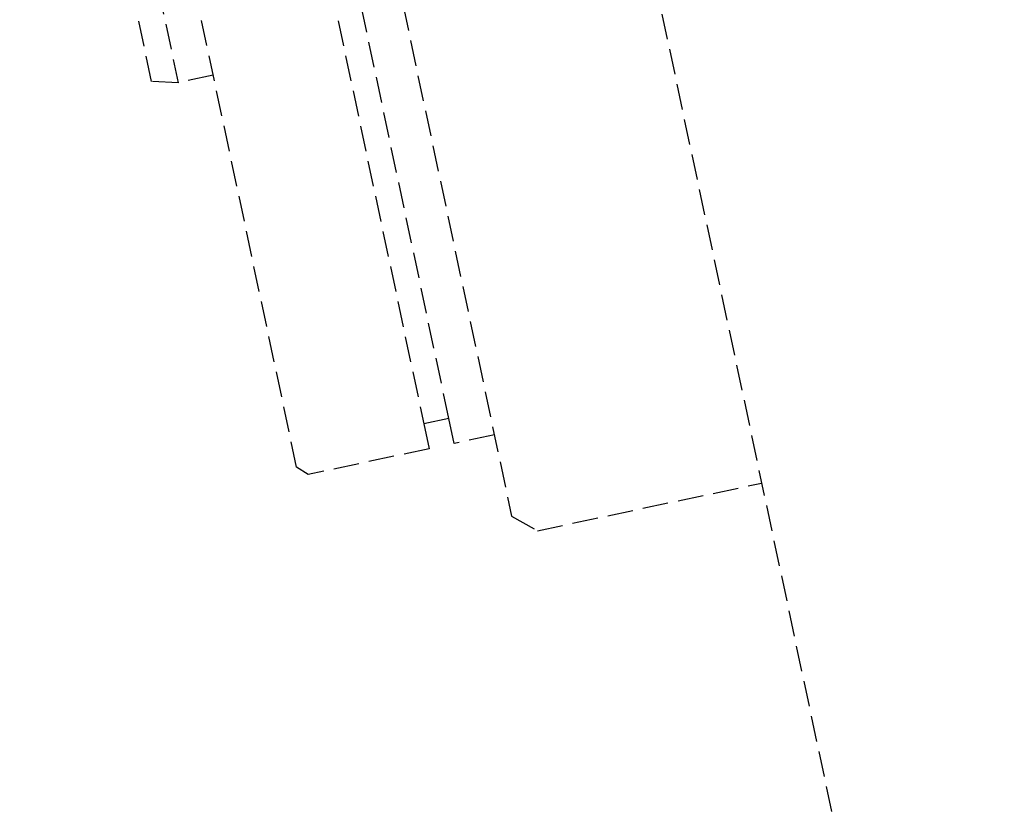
# Model space of a CAD drawing. Header units: millimetres. Extents: x -50096 to 615650, y 194565 to 243945.
# Tile 303 of 354: x 260747 to 260938, y 221101 to 221255. Entities that reach past the tile are written whole.
import ezdxf

# ---------------------------------------------------------------- set-up
doc = ezdxf.new("R2010")
doc.units = ezdxf.units.MM
doc.linetypes.add('ГТО-1 Пунктир', pattern=[7, 5, -2])
doc.layers.add('ГТО-2_Размеры_035', color=2, linetype='Continuous', lineweight=35)
doc.layers.add('ОГОС_Пунктир_025', color=151, linetype='ГТО-1 Пунктир', lineweight=25)

# ---------------------------------------------------------------- blocks, each defined once
blk = doc.blocks.new('ОГСО_Затвор_План')
at = {"layer": 'ОГОС_Пунктир_025'}
for p, q in [((-1265.3, -64.34), (-1265.3, -160)), ((-1232.3, -63.65), (-1232.3, -235)), ((-1227.3, -235), (-1227.3, -63.55))]:
    blk.add_line(p, q, dxfattribs=at)
for points in [[(-1013.72, 475), (-1140.8, 475), (-1142.8, 473), (-1142.8, 463), (-1170.3, 435.5), (-1170.3, -435.5), (-1142.8, -463), (-1142.8, -473), (-1140.8, -475), (-1013.72, -475)], [(-1258.3, -160), (-1265.3, -160), (-1270.3, -158.66), (-1270.3, -64.45)], [(-1219.3, -240), (-1227.3, -240), (-1227.3, -235), (-1232.3, -235), (-1232.3, -240), (-1256.4, -240), (-1258.3, -238.1), (-1258.3, -64.2)], [(-1219.3, -63.38), (-1219.3, -256.2), (-1214.96, -260), (-1170.3, -260)]]:
    blk.add_lwpolyline(points, dxfattribs=at)
blk = doc.blocks.new('A$C1AA538EC')
at = {"layer": 'ГТО-2_Размеры_035', "rotation": 11.99999999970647}
blk.add_blockref('ОГСО_Затвор_План', (6013.36, -11100.07), dxfattribs=at)

msp = doc.modelspace()

# ---------------------------------------------------------------- block references
at = {"layer": 'ГТО-2_Размеры_035'}
msp.add_blockref('A$C1AA538EC', (255968.45, 232762.78), dxfattribs=at)

doc.saveas('drawing.dxf')
